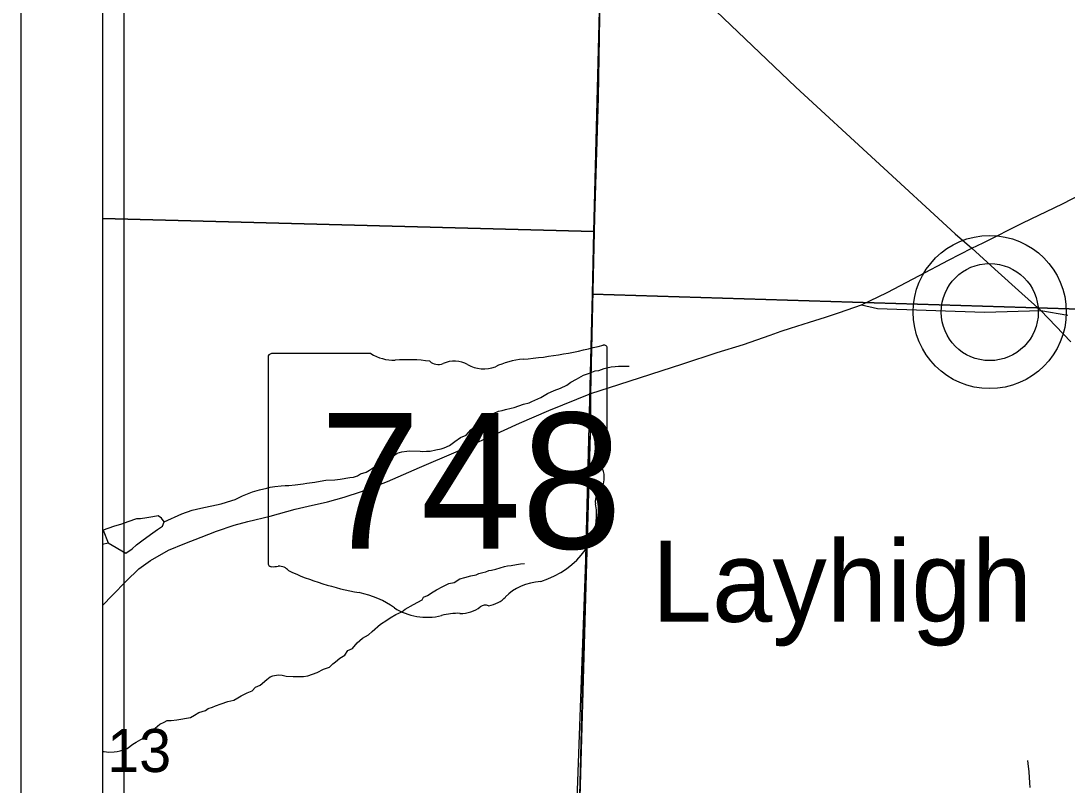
# Model space of a CAD drawing. Extents: x 0 to 34, y -2.3 to 22.
# Drawn here: x 2 to 3.017, y 17.952 to 18.694 of the extents above; entities that cross this region are included whole.
import ezdxf

# ---------------------------------------------------------------- set-up
doc = ezdxf.new("R2010")
doc.units = 0
for name, color, linetype in [('GM_X_County', 7, 'Continuous'), ('GM_X_County_Road', 7, 'Continuous'), ('GM_X_Minor_River', 7, 'Continuous'), ('GM_X_Section', 7, 'Continuous'), ('GM_X_Section_Text', 7, 'Continuous'), ('GM_X_State_Location', 7, 'Continuous'), ('GM_X_State_Route', 7, 'Continuous'), ('GM_X_State_Shield', 7, 'Continuous'), ('GM_X_Township', 7, 'Continuous'), ('GM_X_Township_Road', 7, 'Continuous'), ('GM_X_Unincorporated', 7, 'Continuous'), ('GM_X_Unincorporated_Location', 7, 'Continuous'), ('GM_X_Unincorporated_Text', 7, 'Continuous'), ('SH_Data', 7, 'Continuous')]:
    doc.layers.add(name, color=color, linetype=linetype)

msp = doc.modelspace()

# ---------------------------------------------------------------- linework, layer by layer
at = {"layer": 'GM_X_County'}
msp.add_line((2.0792, 20.8994), (2.0792, 14.4971), dxfattribs=at)
at = {"layer": 'GM_X_County_Road'}
for p, q in [((2.6179, 18.7592), (2.7534, 18.6302)), ((2.7534, 18.6302), (2.9083, 18.4877)), ((2.9083, 18.4877), (2.9243, 18.4737)), ((2.9243, 18.4737), (2.9467, 18.4534)), ((2.9467, 18.4534), (2.973, 18.4295)), ((2.973, 18.4295), (2.9915, 18.4132)), ((2.9915, 18.4132), (3.0207, 18.3827))]:
    msp.add_line(p, q, dxfattribs=at)
at = {"layer": 'GM_X_Minor_River'}
for p, q in [((2.5619, 18.3549), (2.5669, 18.3567)), ((2.5669, 18.3567), (2.5696, 18.3573)), ((2.5696, 18.3573), (2.5738, 18.3584)), ((2.5738, 18.3584), (2.5776, 18.3586)), ((2.5776, 18.3586), (2.581, 18.3589)), ((2.581, 18.3589), (2.5856, 18.3591)), ((2.5856, 18.3591), (2.5913, 18.359)), ((2.5346, 18.3436), (2.54, 18.3464)), ((2.54, 18.3464), (2.547, 18.3504)), ((2.547, 18.3504), (2.5516, 18.3518)), ((2.5516, 18.3518), (2.5581, 18.3546)), ((2.5581, 18.3546), (2.5619, 18.3549)), ((2.5184, 18.3353), (2.5246, 18.3378)), ((2.5246, 18.3378), (2.5307, 18.3406)), ((2.5307, 18.3406), (2.5346, 18.3436)), ((2.4968, 18.3246), (2.5053, 18.3285)), ((2.5053, 18.3285), (2.5119, 18.3325)), ((2.5119, 18.3325), (2.5184, 18.3353)), ((2.4642, 18.3153), (2.4677, 18.3159)), ((2.4677, 18.3159), (2.4711, 18.317)), ((2.4711, 18.317), (2.4765, 18.3183)), ((2.4765, 18.3183), (2.4795, 18.319)), ((2.4795, 18.319), (2.4841, 18.3204)), ((2.4841, 18.3204), (2.4887, 18.3222)), ((2.4887, 18.3222), (2.4941, 18.3235)), ((2.4941, 18.3235), (2.4968, 18.3246)), ((2.4445, 18.3026), (2.4476, 18.307)), ((2.4476, 18.307), (2.4507, 18.3089)), ((2.4507, 18.3089), (2.4534, 18.3103)), ((2.4534, 18.3103), (2.4565, 18.3125)), ((2.4565, 18.3125), (2.46, 18.3135)), ((2.46, 18.3135), (2.4642, 18.3153)), ((2.4327, 18.2919), (2.4375, 18.2971)), ((2.4375, 18.2971), (2.4414, 18.3004)), ((2.4414, 18.3004), (2.4445, 18.3026)), ((2.4165, 18.2818), (2.4219, 18.2858)), ((2.4219, 18.2858), (2.4274, 18.2898)), ((2.4274, 18.2898), (2.4327, 18.2919)), ((2.3657, 18.2745), (2.3703, 18.2759)), ((2.3703, 18.2759), (2.3753, 18.2765)), ((2.3753, 18.2765), (2.3779, 18.2768)), ((2.3779, 18.2768), (2.3882, 18.2765)), ((2.3882, 18.2765), (2.3908, 18.2761)), ((2.3908, 18.2761), (2.3943, 18.2764)), ((2.3943, 18.2764), (2.3977, 18.2763)), ((2.3977, 18.2763), (2.4034, 18.2776)), ((2.4034, 18.2776), (2.4084, 18.2786)), ((2.4084, 18.2786), (2.4115, 18.2796)), ((2.4115, 18.2796), (2.4165, 18.2818)), ((2.3475, 18.2637), (2.3502, 18.2655)), ((2.3502, 18.2655), (2.3549, 18.268)), ((2.3549, 18.268), (2.358, 18.2702)), ((2.358, 18.2702), (2.3622, 18.272)), ((2.3622, 18.272), (2.3657, 18.2745)), ((2.3302, 18.2543), (2.3355, 18.2561)), ((2.3355, 18.2561), (2.339, 18.2579)), ((2.339, 18.2579), (2.3475, 18.2637)), ((2.2667, 18.2437), (2.2744, 18.2446)), ((2.2744, 18.2446), (2.2778, 18.2453)), ((2.2778, 18.2453), (2.2858, 18.2462)), ((2.2858, 18.2462), (2.2908, 18.2472)), ((2.2908, 18.2472), (2.2965, 18.2481)), ((2.2965, 18.2481), (2.3053, 18.2486)), ((2.3053, 18.2486), (2.3102, 18.2492)), ((2.3102, 18.2492), (2.3198, 18.2508)), ((2.3198, 18.2508), (2.3232, 18.2511)), ((2.3232, 18.2511), (2.3271, 18.2525)), ((2.3271, 18.2525), (2.3302, 18.2543)), ((2.2155, 18.2331), (2.222, 18.2355)), ((2.222, 18.2355), (2.2251, 18.237)), ((2.2251, 18.237), (2.232, 18.239)), ((2.232, 18.239), (2.2389, 18.2404)), ((2.2389, 18.2404), (2.2424, 18.2414)), ((2.2424, 18.2414), (2.2469, 18.242)), ((2.2469, 18.242), (2.253, 18.2426)), ((2.253, 18.2426), (2.2568, 18.2429)), ((2.2568, 18.2429), (2.2603, 18.2431)), ((2.2603, 18.2431), (2.2667, 18.2437)), ((2.1749, 18.221), (2.1947, 18.2253)), ((2.1947, 18.2253), (2.2051, 18.2284)), ((2.2051, 18.2284), (2.2082, 18.2295)), ((2.2082, 18.2295), (2.2155, 18.2331)), ((2.1394, 18.2077), (2.1564, 18.2155)), ((2.1564, 18.2155), (2.1664, 18.219)), ((2.1664, 18.219), (2.1749, 18.221)), ((2.0979, 18.2055), (2.0899, 18.2031)), ((2.104, 18.2076), (2.0979, 18.2055)), ((2.1125, 18.2108), (2.104, 18.2076)), ((2.1163, 18.2107), (2.1125, 18.2108)), ((2.1224, 18.2116), (2.1163, 18.2107)), ((2.1281, 18.2126), (2.1224, 18.2116)), ((2.1335, 18.2136), (2.1281, 18.2126)), ((2.1368, 18.2112), (2.1335, 18.2136)), ((2.1394, 18.2077), (2.1368, 18.2112)), ((2.1377, 18.2036), (2.1394, 18.2077)), ((2.0899, 18.2031), (2.0799, 18.1996)), ((2.0799, 18.1996), (2.0848, 18.1875)), ((2.1187, 18.1904), (2.1281, 18.197)), ((2.1281, 18.197), (2.1327, 18.2003)), ((2.1327, 18.2003), (2.1377, 18.2036)), ((2.0792, 18.186), (2.0848, 18.1875)), ((2.0848, 18.1875), (2.102, 18.1772)), ((2.1082, 18.1816), (2.1125, 18.1853)), ((2.1125, 18.1853), (2.1187, 18.1904)), ((2.102, 18.1772), (2.1082, 18.1816)), ((2.4659, 18.1629), (2.4701, 18.1643)), ((2.4701, 18.1643), (2.4731, 18.165)), ((2.4731, 18.165), (2.4766, 18.1653)), ((2.4766, 18.1653), (2.4819, 18.1662)), ((2.4819, 18.1662), (2.4857, 18.1669)), ((2.4857, 18.1669), (2.4895, 18.1672)), ((2.4268, 18.1523), (2.4314, 18.1537)), ((2.4314, 18.1537), (2.4375, 18.1554)), ((2.4375, 18.1554), (2.4425, 18.1564)), ((2.4425, 18.1564), (2.4452, 18.1575)), ((2.4452, 18.1575), (2.449, 18.1585)), ((2.449, 18.1585), (2.4521, 18.1592)), ((2.4521, 18.1592), (2.4548, 18.1606)), ((2.4548, 18.1606), (2.4574, 18.1609)), ((2.4574, 18.1609), (2.4616, 18.1619)), ((2.4616, 18.1619), (2.4659, 18.1629)), ((2.404, 18.1416), (2.4102, 18.1448)), ((2.4102, 18.1448), (2.416, 18.1477)), ((2.416, 18.1477), (2.421, 18.1487)), ((2.421, 18.1487), (2.4268, 18.1523)), ((2.3901, 18.1318), (2.3913, 18.1344)), ((2.3913, 18.1344), (2.3951, 18.1362)), ((2.3951, 18.1362), (2.4009, 18.1398)), ((2.4009, 18.1398), (2.404, 18.1416)), ((2.3703, 18.1202), (2.3735, 18.1228)), ((2.3735, 18.1228), (2.3816, 18.1275)), ((2.3816, 18.1275), (2.3901, 18.1318)), ((2.3557, 18.1123), (2.3588, 18.1145)), ((2.3588, 18.1145), (2.3646, 18.1177)), ((2.3646, 18.1177), (2.3703, 18.1202)), ((2.3413, 18.1013), (2.3495, 18.1083)), ((2.3495, 18.1083), (2.3557, 18.1123)), ((2.3269, 18.0903), (2.332, 18.0948)), ((2.332, 18.0948), (2.3378, 18.098)), ((2.3378, 18.098), (2.3413, 18.1013)), ((2.3148, 18.0782), (2.3179, 18.0826)), ((2.3179, 18.0826), (2.3222, 18.0848)), ((2.3222, 18.0848), (2.3269, 18.0903)), ((2.3058, 18.0716), (2.3101, 18.0753)), ((2.3101, 18.0753), (2.3148, 18.0782)), ((2.288, 18.0615), (2.2942, 18.0647)), ((2.2942, 18.0647), (2.3, 18.0665)), ((2.3, 18.0665), (2.3031, 18.0698)), ((2.3031, 18.0698), (2.3058, 18.0716)), ((2.2326, 18.0491), (2.2392, 18.0546)), ((2.2392, 18.0546), (2.2423, 18.0572)), ((2.2423, 18.0572), (2.245, 18.0582)), ((2.245, 18.0582), (2.25, 18.0592)), ((2.25, 18.0592), (2.2541, 18.0587)), ((2.2541, 18.0587), (2.2579, 18.0578)), ((2.2579, 18.0578), (2.2647, 18.0573)), ((2.2647, 18.0573), (2.2746, 18.0573)), ((2.2746, 18.0573), (2.2788, 18.058)), ((2.2788, 18.058), (2.288, 18.0615)), ((2.214, 18.0386), (2.2198, 18.0415)), ((2.2198, 18.0415), (2.2248, 18.0436)), ((2.2248, 18.0436), (2.2279, 18.047)), ((2.2279, 18.047), (2.2326, 18.0491)), ((2.1948, 18.0309), (2.2013, 18.0333)), ((2.2013, 18.0333), (2.207, 18.0343)), ((2.207, 18.0343), (2.2109, 18.0368)), ((2.2109, 18.0368), (2.214, 18.0386)), ((2.1686, 18.0199), (2.1729, 18.0224)), ((2.1729, 18.0224), (2.1763, 18.0234)), ((2.1763, 18.0234), (2.1794, 18.0245)), ((2.1794, 18.0245), (2.1821, 18.0263)), ((2.1821, 18.0263), (2.1863, 18.0277)), ((2.1863, 18.0277), (2.189, 18.0288)), ((2.189, 18.0288), (2.1948, 18.0309)), ((2.1306, 18.0073), (2.1349, 18.011)), ((2.1349, 18.011), (2.1391, 18.0132)), ((2.1391, 18.0132), (2.1422, 18.0146)), ((2.1422, 18.0146), (2.146, 18.0148)), ((2.146, 18.0148), (2.1514, 18.0154)), ((2.1514, 18.0154), (2.1647, 18.0177)), ((2.1647, 18.0177), (2.1686, 18.0199)), ((2.1189, 17.9974), (2.1228, 18.0015)), ((2.1228, 18.0015), (2.1279, 18.0048)), ((2.1279, 18.0048), (2.1306, 18.0073)), ((2.1034, 17.9876), (2.1089, 17.9916)), ((2.1089, 17.9916), (2.112, 17.9935)), ((2.112, 17.9935), (2.1189, 17.9974)), ((2.0792, 17.9846), (2.0809, 17.9845)), ((2.0809, 17.9845), (2.0855, 17.984)), ((2.0855, 17.984), (2.0908, 17.9842)), ((2.0908, 17.9842), (2.0935, 17.9845)), ((2.0935, 17.9845), (2.0965, 17.9852)), ((2.0965, 17.9852), (2.1007, 17.9866)), ((2.1007, 17.9866), (2.1034, 17.9876)), ((2.9792, 17.9729), (2.9789, 17.9759)), ((2.9801, 17.9649), (2.9792, 17.9729)), ((2.9809, 17.9542), (2.9801, 17.9649)), ((2.9812, 17.9497), (2.9809, 17.9542))]:
    msp.add_line(p, q, dxfattribs=at)
at = {"layer": 'GM_X_Section'}
for p, q in [((2.0792, 19.5047), (2.0792, 18.5025)), ((2.5569, 18.4898), (2.5808, 19.4367)), ((2.5569, 18.4898), (2.5808, 19.4367)), ((2.0792, 18.5025), (2.0792, 17.4946)), ((2.0792, 18.5025), (2.5569, 18.4898)), ((2.5569, 18.4898), (2.0792, 18.5025)), ((2.5555, 18.4289), (2.5569, 18.4898)), ((2.5555, 18.4289), (2.5569, 18.4898)), ((2.5317, 17.4804), (2.5555, 18.4289)), ((2.5317, 17.4804), (2.5555, 18.4289)), ((3.5658, 18.3983), (2.5555, 18.4289)), ((2.5555, 18.4289), (3.5658, 18.3983))]:
    msp.add_line(p, q, dxfattribs=at)
at = {"layer": 'GM_X_State_Route'}
for p, q in [((3.0125, 18.5169), (3.0498, 18.5361)), ((2.9741, 18.4983), (3.0125, 18.5169)), ((2.9353, 18.479), (2.9741, 18.4983)), ((2.9243, 18.4737), (2.9353, 18.479)), ((2.9017, 18.462), (2.9243, 18.4737)), ((2.8736, 18.4472), (2.9017, 18.462)), ((2.8422, 18.4305), (2.8736, 18.4472)), ((2.8172, 18.4185), (2.8422, 18.4305)), ((2.7957, 18.4112), (2.8172, 18.4185)), ((2.7821, 18.4067), (2.7957, 18.4112)), ((2.7481, 18.3958), (2.7665, 18.4017)), ((2.7665, 18.4017), (2.7821, 18.4067)), ((2.7024, 18.3802), (2.7282, 18.3893)), ((2.7282, 18.3893), (2.7392, 18.3929)), ((2.7392, 18.3929), (2.7481, 18.3958)), ((2.6769, 18.3722), (2.7024, 18.3802)), ((2.6433, 18.3612), (2.6769, 18.3722)), ((2.6123, 18.3513), (2.6433, 18.3612)), ((2.5811, 18.3413), (2.6123, 18.3513)), ((2.5539, 18.3324), (2.5811, 18.3413)), ((2.5133, 18.316), (2.5539, 18.3324)), ((2.4848, 18.3035), (2.5133, 18.316)), ((2.4548, 18.2899), (2.4848, 18.3035)), ((2.423, 18.2759), (2.4548, 18.2899)), ((2.3873, 18.2605), (2.423, 18.2759)), ((2.3562, 18.2468), (2.3873, 18.2605)), ((2.3312, 18.2372), (2.3562, 18.2468)), ((2.3141, 18.2318), (2.3312, 18.2372)), ((2.2793, 18.223), (2.298, 18.2273)), ((2.298, 18.2273), (2.3141, 18.2318)), ((2.2424, 18.2134), (2.2667, 18.2201)), ((2.2667, 18.2201), (2.2793, 18.223)), ((2.1901, 18.1987), (2.2072, 18.2046)), ((2.2072, 18.2046), (2.2207, 18.2082)), ((2.2207, 18.2082), (2.2424, 18.2134)), ((2.1751, 18.1929), (2.1901, 18.1987)), ((2.1433, 18.1801), (2.1594, 18.1868)), ((2.1594, 18.1868), (2.1751, 18.1929)), ((2.126, 18.1703), (2.1433, 18.1801)), ((2.1145, 18.1621), (2.126, 18.1703)), ((2.1022, 18.1501), (2.1145, 18.1621)), ((2.0889, 18.1365), (2.1022, 18.1501)), ((2.0792, 18.1265), (2.0889, 18.1365))]:
    msp.add_line(p, q, dxfattribs=at)
at = {"layer": 'GM_X_State_Shield'}
for p, q in [((2.2404, 18.3678), (2.2404, 18.1676)), ((2.3402, 18.3712), (2.2437, 18.3712)), ((2.57, 18.2715), (2.57, 18.3762)), ((2.57, 18.2715), (2.57, 18.2715))]:
    msp.add_line(p, q, dxfattribs=at)
for centre, major_axis, start_param, end_param in [((2.4526, 18.644), (0.3495, 0), 4.814394, 5.042369), ((2.5663, 18.3766), (0.00367, 0), 6.141152, 7.989035), ((2.2442, 18.3682), (0.00382, 0), 1.712693, 3.28349), ((2.3632, 18.3944), (0.037, 0), 4.042523, 4.731795), ((2.3754, 18.2589), (0.133, 0), 1.404758, 1.657858), ((2.4056, 18.3692), (0.0107, 0), 3.836095, 5.185415), ((2.4213, 18.3461), (0.0222, 0), 0.950623, 2.079405), ((2.45, 18.3778), (0.0267, 0), 4.081561, 5.145723), ((2.4972, 18.3101), (0.0703, 0), 1.699011, 2.107814), ((2.5692, 18.2638), (0.00568, 0), 1.883978, 3.671073), ((2.5661, 18.2711), (0.00393, 0), 5.05454, 6.418171), ((2.533, 18.2506), (0.0341, 0), 5.934695, 6.695948), ((2.5831, 18.2277), (0.0248, 0), 2.387724, 3.262537), ((2.4722, 18.2144), (0.0874, 0), 5.101752, 6.440018), ((2.2442, 18.1672), (0.00385, 0), 3.00124, 4.508301), ((2.2448, 18.1877), (0.0294, 0), 4.665946, 4.897461), ((2.2508, 18.1561), (0.0106, 0), 0.519207, 1.627899), ((2.3846, 18.3359), (0.2524, 0), 4.195997, 4.488961), ((2.509, 18.1115), (0.0479, 0), 1.647645, 2.488434), ((2.3094, 18.0777), (0.079, 0), 0.823519, 1.323587), ((2.4484, 18.1482), (0.0282, 0), 4.937069, 5.64225), ((2.3948, 18.1551), (0.0501, 0), 4.026481, 4.996735), ((2.4274, 18.1401), (0.0267, 0), 4.691044, 5.507374), ((2.4516, 18.1207), (0.00752, 0), 1.147584, 2.315152), ((2.4238, 18.0859), (0.0412, 0), 1.495662, 1.94098)]:
    msp.add_ellipse(centre, major_axis=major_axis, ratio=0.8, start_param=start_param, end_param=end_param, dxfattribs=at)
at = {"layer": 'GM_X_Township'}
for p, q in [((2.0792, 20.467), (2.0792, 14.4971)), ((2.5615, 18.6201), (2.5635, 18.7342)), ((2.5615, 18.6201), (2.5635, 18.7342)), ((2.5579, 18.5036), (2.5615, 18.6201)), ((2.5579, 18.5036), (2.5615, 18.6201)), ((2.5539, 18.3324), (2.5579, 18.5036)), ((2.5539, 18.3324), (2.5579, 18.5036)), ((2.554, 18.3045), (2.5539, 18.3324)), ((2.554, 18.3045), (2.5539, 18.3324)), ((2.5332, 17.574), (2.554, 18.3045)), ((2.5332, 17.574), (2.554, 18.3045))]:
    msp.add_line(p, q, dxfattribs=at)
at = {"layer": 'GM_X_Township_Road'}
for p, q in [((2.5615, 18.6201), (2.5635, 18.7342)), ((2.5579, 18.5036), (2.5615, 18.6201)), ((2.5539, 18.3324), (2.5579, 18.5036)), ((2.8172, 18.4185), (2.8326, 18.4151)), ((2.8326, 18.4151), (2.9368, 18.4116)), ((2.9368, 18.4116), (2.9915, 18.4132)), ((2.9915, 18.4132), (3.0177, 18.4087)), ((2.554, 18.3045), (2.5539, 18.3324)), ((2.5324, 17.7015), (2.554, 18.3045))]:
    msp.add_line(p, q, dxfattribs=at)
at = {"layer": 'GM_X_Unincorporated'}
for radius in [0.0744, 0.0472]:
    msp.add_circle((2.9418, 18.4116), radius, dxfattribs=at)
at = {"layer": 'GM_X_Unincorporated_Location'}
msp.add_line((2.9418, 18.4116), (2.9418, 18.4116), dxfattribs=at)
at = {"layer": 'SH_Data'}
for p, q in [((2, 21), (2, 14)), ((2.1, 20.9), (2.1, 14.1))]:
    msp.add_line(p, q, dxfattribs=at)

# ---------------------------------------------------------------- texts
at = {"layer": 'GM_X_Section_Text'}
msp.add_text('13', height=0.04186, rotation=0, dxfattribs=at).set_placement((2.0838, 17.9646))
at = {"layer": 'GM_X_State_Location'}
for s in ['s', 'r']:
    msp.add_text(s, height=0.000189, dxfattribs=at).set_placement((2.4015, 18.2544))
msp.add_text('748', height=0.000189, rotation=0, dxfattribs=at).set_placement((2.3346, 18.2406))
at = {"layer": 'GM_X_State_Shield'}
msp.add_text('748', height=0.13184, dxfattribs=at).set_placement((2.2903, 18.1818))
at = {"layer": 'GM_X_Unincorporated_Text'}
msp.add_text('Layhigh', height=0.07898, rotation=0, dxfattribs=at).set_placement((2.6131, 18.1106))

doc.saveas('drawing.dxf')
